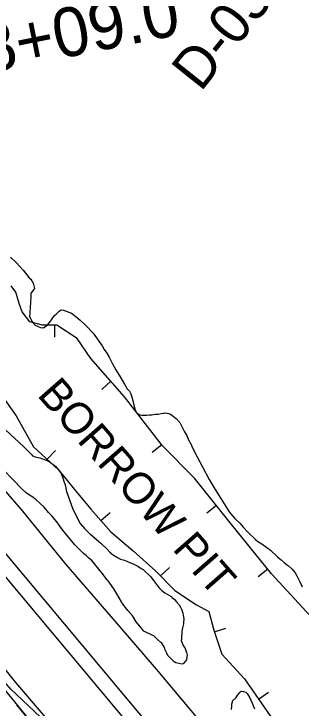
# Model space of a CAD drawing. Extents: x 3187622 to 3225504, y 800805 to 826213.
# Drawn here: x 3200035 to 3200621, y 813444 to 814862 of the extents above; entities that cross this region are included whole.
import ezdxf

# ---------------------------------------------------------------- set-up
doc = ezdxf.new("R2010")
doc.units = 0
for name, color, linetype in [('V-BORW-IDEN', 7, 'Continuous'), ('V-BORW-LINE', 7, 'Continuous'), ('V-LEVE-TOET', 7, 'Continuous'), ('V-RIVR-RANG-IDEN', 7, 'Continuous'), ('V-SITE-VEGE', 7, 'Continuous'), ('V-SURV-IDEN', 7, 'Continuous'), ('V-SURV-LINE', 7, 'Continuous'), ('V-TOPO-SHOR', 7, 'Continuous'), ('V-UTIL-LINE', 7, 'Continuous')]:
    doc.layers.add(name, color=color, linetype=linetype)

msp = doc.modelspace()

# ---------------------------------------------------------------- linework, layer by layer
at = {"layer": 'V-BORW-LINE'}
for p, q in [((3200117.8, 814226.2), (3200118.1, 814201.2)), ((3200233.3, 814111.3), (3200214.6, 814094.7)), ((3200337.5, 813981.3), (3200317.7, 813966)), ((3200102.9, 813951.9), (3200120, 813970.1)), ((3200448.6, 813857.5), (3200429.1, 813841.9)), ((3200212.7, 813826.8), (3200231.6, 813843.3)), ((3200334.7, 813713.8), (3200352.6, 813731.2)), ((3200553.2, 813727.8), (3200533.7, 813712.1)), ((3200444.4, 813599.4), (3200468.1, 813607.3)), ((3200534.4, 813462.2), (3200554.9, 813476.5))]:
    msp.add_line(p, q, dxfattribs=at)
for points in [[(3200804, 813442.2), (3200764.8, 813481), (3200742.7, 813523.6), (3200695, 813575.6), (3200631.7, 813641.3), (3200561.3, 813717.8), (3200477.3, 813821.7), (3200403.7, 813913.7), (3200338.8, 813979.6), (3200261.2, 814079.8), (3200192.3, 814157.6), (3200164.5, 814198.8), (3200123.2, 814226.2), (3200093.6, 814225.8), (3200067.7, 814233), (3200052.4, 814253), (3200045.7, 814270.2), (3200039.4, 814293.2), (3200029.7, 814306.3)], [(3199841.7, 814269.4), (3199847.3, 814261.9), (3199872.5, 814249.7), (3199899.3, 814209.6), (3199939.4, 814175.8), (3199985, 814117.5), (3200040.1, 814040.6), (3200075.4, 813977.7), (3200126, 813930.2), (3200155.8, 813894.7), (3200192.4, 813850.2), (3200233, 813803.5), (3200279, 813765.3), (3200325.2, 813723.6), (3200363.7, 813684), (3200407.6, 813655), (3200433.3, 813641.1), (3200443.3, 813602.7), (3200459.5, 813554.1), (3200505.9, 813503.3), (3200569.1, 813412.3)]]:
    msp.add_lwpolyline(points, dxfattribs=at)
at = {"layer": 'V-LEVE-TOET'}
for points in [[(3200148.1, 813368.8), (3200039.3, 813496.2), (3199924.8, 813638.2), (3199832.9, 813757), (3199766.5, 813839), (3199730, 813885.5), (3199683.6, 813944.6), (3199630.1, 814019.4), (3199594.2, 814071.3), (3199539.6, 814138.5), (3199455.9, 814240.7), (3199362.2, 814351.8), (3199254.3, 814478.5), (3199155, 814600.7), (3199098.4, 814681.1), (3199038.5, 814774.7), (3198954.2, 814915.1)], [(3200414.8, 813417.6), (3200326.2, 813523.2), (3200233.5, 813630.6), (3200141.8, 813737.2), (3200050.5, 813849.5), (3199977.5, 813933.3), (3199880.1, 814055.9), (3199818.1, 814136.9), (3199768.7, 814193.4), (3199674.5, 814301.1), (3199584.6, 814408.4), (3199485, 814527.9), (3199380.3, 814657.3), (3199306.7, 814754.1), (3199275.1, 814799.9), (3199255.5, 814833.3), (3199250.2, 814845.1), (3199247.9, 814855), (3199247.7, 814863.3)]]:
    msp.add_lwpolyline(points, dxfattribs=at)
at = {"layer": 'V-SITE-VEGE'}
for points in [[(3200028, 814364.6), (3200040.1, 814354), (3200053.9, 814338.4), (3200066.4, 814322.8), (3200069.5, 814319.7), (3200071.8, 814316.6), (3200074.8, 814311.6), (3200077, 814300.6), (3200075.2, 814298.1), (3200070.8, 814292.1), (3200070.1, 814289.7), (3200070, 814286.6), (3200069.1, 814270.1), (3200068.4, 814264.6), (3200068.1, 814249.9), (3200067.4, 814244.4), (3200069.1, 814239.4), (3200072.1, 814233.9), (3200075.7, 814228.9), (3200078.7, 814225.8), (3200089.6, 814221.3), (3200095.7, 814220.5), (3200103.8, 814226.5), (3200108.8, 814231.9), (3200118.3, 814245.8), (3200121.4, 814248.2), (3200123.9, 814250.6), (3200127.6, 814254.8), (3200132, 814257.2), (3200136.2, 814256.5), (3200152.7, 814250.1), (3200161.7, 814243.8), (3200170.8, 814236.2), (3200181.6, 814225.6), (3200197.2, 814209.4), (3200215.1, 814183.9), (3200219.3, 814176.5), (3200224.6, 814169), (3200229.4, 814160.4), (3200236.5, 814146.7), (3200243, 814134.4), (3200251.9, 814120.1), (3200256, 814113.3), (3200260.8, 814105.2), (3200266.7, 814095.9), (3200270.9, 814090.9), (3200273.9, 814085.4), (3200276.8, 814076.7), (3200278.5, 814069.3), (3200280.2, 814062.6), (3200281.9, 814055.2), (3200283.6, 814051.5), (3200286, 814045.9), (3200288.4, 814045.2), (3200292.1, 814042.7), (3200296.3, 814042), (3200306.7, 814041.8), (3200312.3, 814042.9), (3200316.6, 814042.9), (3200323.3, 814044), (3200329.5, 814044.4)], [(3200329.5, 814044.4), (3200339.3, 814046.1), (3200341.8, 814046), (3200344.8, 814046.6), (3200347.9, 814046.5), (3200350.9, 814045.3), (3200354.6, 814044), (3200366.1, 814035.2), (3200373.9, 814027), (3200383.3, 814007.9), (3200388.1, 814000.4), (3200391, 813993), (3200396.9, 813982.5), (3200398.7, 813978.2), (3200409.3, 813957.1), (3200420.5, 813935.5), (3200434.1, 813910.7), (3200446, 813890.2), (3200457.3, 813871.6), (3200474.5, 813844.9), (3200477.5, 813841.2), (3200485.9, 813831.2), (3200496.7, 813820.6), (3200503.3, 813813.1), (3200512.9, 813803.1), (3200528, 813788.2), (3200532.8, 813784.4), (3200541.3, 813779.3), (3200551.5, 813771.8), (3200558.8, 813766.7), (3200573.2, 813753), (3200578.7, 813748), (3200580.5, 813746.7), (3200587.1, 813741), (3200591.3, 813737.3), (3200595.5, 813734.1), (3200603.4, 813727.9), (3200609.4, 813720.4), (3200612.3, 813715.4), (3200618.8, 813701.8), (3200623.5, 813691.3)], [(3200018.1, 814012.1), (3200055.5, 813977.6), (3200071.7, 813960.8), (3200072.9, 813958.9), (3200079, 813957), (3200088.1, 813954.9), (3200100.9, 813950.4), (3200107, 813947.2), (3200113, 813943.4), (3200120.9, 813937.1), (3200130.4, 813925.3), (3200131.6, 813922.2), (3200135.1, 813914.2), (3200137.4, 813907.4), (3200139.8, 813900), (3200142.6, 813886.5), (3200154.8, 813852.5), (3200159.5, 813842), (3200170.7, 813821), (3200179.1, 813810.4), (3200190.5, 813799.8), (3200192.3, 813798.5), (3200208.6, 813784.1), (3200213.4, 813779.7), (3200225.5, 813768.5), (3200230.8, 813762.2), (3200235.1, 813759.1), (3200238.7, 813755.9), (3200246.6, 813751.5), (3200252.6, 813748.3), (3200261.2, 813745.7), (3200273.3, 813740.6), (3200278.8, 813738.6), (3200288.5, 813733.5), (3200295.2, 813729.1), (3200299.4, 813726.6), (3200315, 813711.6), (3200324, 813699.1), (3200328.2, 813693.6), (3200331.8, 813689.2), (3200337.2, 813684.2), (3200343.2, 813679.2), (3200352.9, 813673.5), (3200355.3, 813672.2), (3200357.8, 813670.3), (3200363.2, 813665.3), (3200366.8, 813660.9), (3200372.2, 813654.7), (3200375.1, 813649.7), (3200377.5, 813646), (3200379.8, 813638), (3200380.9, 813633.7), (3200382, 813626.3), (3200381.3, 813619), (3200381.2, 813615.9), (3200379.2, 813608), (3200377.9, 813601.3), (3200377, 813585.4), (3200376.9, 813581.7), (3200381, 813571.8), (3200385.1, 813565.6), (3200387.4, 813557.6), (3200388.6, 813552.1), (3200388.5, 813548.4), (3200387.8, 813542.3), (3200380.9, 813534.4), (3200377.8, 813533.3), (3200365.6, 813536.6), (3200362.6, 813538.5), (3200352.3, 813548.5), (3200349.3, 813551.6), (3200347.6, 813555.9), (3200345.2, 813560.3), (3200343.4, 813564), (3200342.3, 813567.7), (3200336.9, 813576.3), (3200335.1, 813577.6), (3200327.9, 813584.5), (3200323.7, 813588.9), (3200321.3, 813590.7), (3200300.7, 813600.9)], [(3200300.7, 813600.9), (3200292.3, 813610.9), (3200285.1, 813620.2), (3200278, 813631.4), (3200267.8, 813643.2), (3200256.4, 813658.2), (3200254.6, 813660.7), (3200240.4, 813685.4), (3200229.7, 813701), (3200226.1, 813705.3), (3200222.5, 813709.7), (3200217.7, 813716.5), (3200208.7, 813727.7), (3200194.4, 813745.2), (3200188.3, 813750.2), (3200182.9, 813755.2), (3200177.5, 813759.6), (3200159.4, 813777.1), (3200140.9, 813800.1), (3200132.5, 813810.7), (3200124.8, 813821.3), (3200113.4, 813835.6), (3200106.2, 813843.1), (3200097.2, 813854.3), (3200081, 813869.3), (3200073.7, 813874.3), (3200067, 813878.7), (3200060.4, 813883.8), (3200052, 813890.7), (3199993.7, 813951.2)], [(3200479, 813441.2), (3200479.7, 813448), (3200479.8, 813452.3), (3200481.1, 813455.9), (3200481.7, 813459), (3200488, 813465), (3200492.4, 813471), (3200496.8, 813476.4), (3200499.3, 813478.2), (3200503.5, 813477.5), (3200508.4, 813476.2), (3200511.4, 813473.7), (3200516.8, 813465)], [(3200516.8, 813465), (3200523.8, 813449), (3200526.1, 813442.2)]]:
    msp.add_lwpolyline(points, dxfattribs=at)
at = {"layer": 'V-SURV-LINE'}
for points in [[(3199285.5, 814635.6), (3200366.4, 813342.3)], [(3200343.4, 813323.1), (3199262.5, 814616.3)]]:
    msp.add_lwpolyline(points, dxfattribs=at)
at = {"layer": 'V-TOPO-SHOR'}
msp.add_lwpolyline([(3200306.9, 812988.4), (3200376.4, 813032.2), (3200396.9, 813055.3), (3200399.5, 813073.4), (3200391.8, 813088.8), (3200366.1, 813112), (3200173, 813346.2), (3200028.9, 813482.6), (3199900.2, 813629.3), (3199828.1, 813750.3), (3199925.9, 813825)], dxfattribs=at)
at = {"layer": 'V-UTIL-LINE'}
for points in [[(3199923.1, 813594.5), (3200640, 812717.8), (3202006.1, 811098.7), (3203128.7, 810686.1), (3203334.1, 810414.1), (3203687.1, 810134), (3205008, 808523.1), (3206197, 808326.5), (3208534.5, 807926.9), (3209217.7, 808075.2), (3210991.3, 807487.7), (3211714.8, 807276.3), (3211555.1, 806654.5), (3211454.6, 806207.4)], [(3200040.8, 813450.5), (3200062.3, 813424.2)]]:
    msp.add_lwpolyline(points, dxfattribs=at)

# ---------------------------------------------------------------- texts
at = {"layer": 'V-BORW-IDEN'}
msp.add_text('BORROW PIT', height=64, rotation=311.2687, dxfattribs=at).set_placement((3200081, 814082.7))
at = {"layer": 'V-RIVR-RANG-IDEN'}
msp.add_text('D-030', height=83, rotation=51.4272, dxfattribs=at).set_placement((3200416.3, 814700.6))
at = {"layer": 'V-SURV-IDEN'}
msp.add_text('1448+09.0', height=100, rotation=11.4356, dxfattribs=at).set_placement((3199756.7, 814694.5))

doc.saveas('drawing.dxf')
